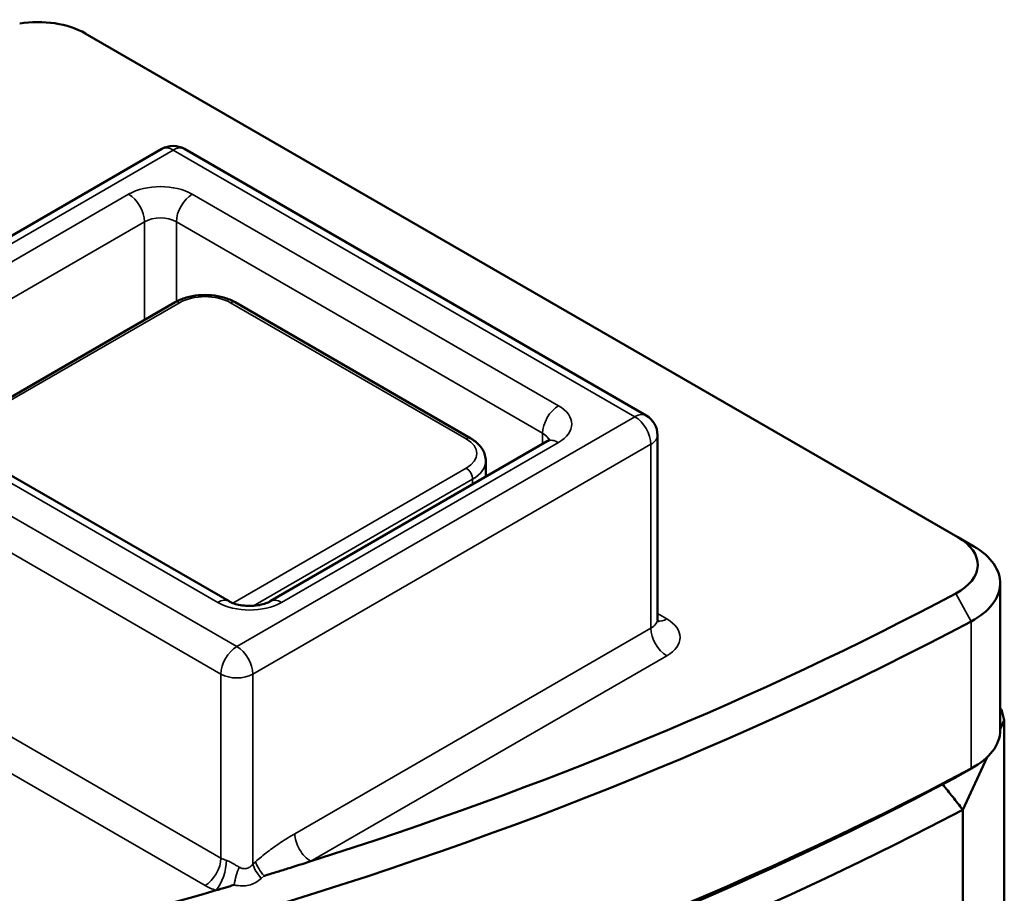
# Model space of a CAD drawing. Header units: millimetres. Extents: x 0 to 14369, y -869 to 2970.
# Tile 582 of 656: x 3911 to 3933, y 1381 to 1400. Entities that reach past the tile are written whole.
import ezdxf

# ---------------------------------------------------------------- set-up
doc = ezdxf.new("R2010")
doc.units = ezdxf.units.MM
doc.header["$LTSCALE"] = 10
doc.layers.add('Sichtbar (ISO)', color=7, linetype='Continuous', lineweight=50)
doc.layers.add('Sichtbar schmal (ISO)', color=7, linetype='Continuous', lineweight=35)

msp = doc.modelspace()

# ---------------------------------------------------------------- linework, layer by layer
at = {"layer": 'Sichtbar (ISO)'}
for p, q in [((3932.032, 1388.781), (3912.658, 1399.967)), ((3914.359, 1397.401), (3905.52, 1392.298)), ((3925.112, 1391.481), (3914.859, 1397.401)), ((3914.651, 1393.997), (3909.5, 1391.024)), ((3921.215, 1390.976), (3915.982, 1393.997)), ((3915.849, 1387.358), (3907.717, 1392.053)), ((3925.362, 1391.048), (3925.362, 1386.966)), ((3922.915, 1390.91), (3916.763, 1387.358)), ((3921.549, 1390.121), (3921.549, 1390.476)), ((3932.032, 1388.781), (3932.385, 1388.577)), ((3932.971, 1387.761), (3932.971, 1384.495)), ((3932.971, 1384.973), (3932.997, 1384.958)), ((3933.062, 1384.716), (3932.997, 1384.958)), ((3932.971, 1384.521), (3933.062, 1384.716)), ((3933.062, 1384.716), (3933.062, 1365.12)), ((3932.14, 1382.73), (3932.681, 1383.896)), ((3932.032, 1383.474), (3932.385, 1383.678)), ((3932.14, 1382.73), (3932.14, 1363.135))]:
    msp.add_line(p, q, dxfattribs=at)
for centre, start, end in [((3914.609, 1396.968), 60, 120), ((3924.862, 1391.048), 0, 60)]:
    msp.add_arc(centre, 0.5, start, end, dxfattribs=at)
for centre, major_axis, start_param, end_param in [((3911.598, 1399.354), (-1.5, 0), 3.926991, 4.979785), ((3930.971, 1388.169), (1.5, 0), 5.456267, 7.068583), ((3930.971, 1387.761), (2, 0), 5.456108, 7.068583), ((3882.225, 1418.762), (73.5, 0), 5.215528, 5.456112), ((3882.225, 1418.354), (-74, 0), 1.76025, 2.314516), ((3930.971, 1384.495), (2, 0), 5.456108, 6.283185), ((3882.225, 1415.088), (-74, 0), 1.760249, 2.314516), ((3882.225, 1414.679), (-73.5, 0), 1.760249, 2.314516), ((3930.971, 1384.086), (-1.5, 0), 2.314516, 2.356194), ((3882.225, 1414.679), (-73.5, 0), 1.452631, 2.309141), ((3882.225, 1414.271), (-74, 0), 1.452631, 2.311126), ((3882.225, 1418.762), (73.5, 0), 4.901838, 5.183131)]:
    msp.add_ellipse(centre, major_axis=major_axis, ratio=0.57735, start_param=start_param, end_param=end_param, dxfattribs=at)
for points, knots in [([(3915.982, 1393.997), (3915.907, 1394.041), (3915.824, 1394.075), (3915.648, 1394.127), (3915.555, 1394.144), (3915.365, 1394.162), (3915.268, 1394.162), (3915.078, 1394.144), (3914.985, 1394.127), (3914.809, 1394.075), (3914.726, 1394.041), (3914.651, 1393.997)], [3.141593, 3.141593, 3.141593, 3.141593, 3.455752, 3.455752, 3.769911, 3.769911, 4.08407, 4.08407, 4.39823, 4.39823, 4.712389, 4.712389, 4.712389, 4.712389]), ([(3921.549, 1390.476), (3921.549, 1390.519), (3921.543, 1390.561), (3921.521, 1390.642), (3921.504, 1390.681), (3921.464, 1390.754), (3921.439, 1390.787), (3921.384, 1390.85), (3921.354, 1390.878), (3921.287, 1390.931), (3921.252, 1390.955), (3921.215, 1390.976)], [2.3561945, 2.3561945, 2.3561945, 2.3561945, 2.5132741, 2.5132741, 2.6703538, 2.6703538, 2.8274334, 2.8274334, 2.984513, 2.984513, 3.1415927, 3.1415927, 3.1415927, 3.1415927]), ([(3922.915, 1390.91), (3922.933, 1390.92), (3922.946, 1390.929), (3922.966, 1390.945), (3922.972, 1390.951), (3922.975, 1390.955), (3922.976, 1390.955), (3922.976, 1390.955)], [4.712389, 4.712389, 4.712389, 4.712389, 4.8694686, 4.8694686, 5.0265482, 5.0265482, 5.0928775, 5.0928775, 5.0928775, 5.0928775]), ([(3915.849, 1387.358), (3915.872, 1387.345), (3915.901, 1387.33), (3915.973, 1387.303), (3916.016, 1387.291), (3916.113, 1387.27), (3916.168, 1387.262), (3916.282, 1387.254), (3916.342, 1387.255), (3916.457, 1387.264), (3916.513, 1387.272), (3916.614, 1387.295), (3916.658, 1387.31), (3916.722, 1387.336), (3916.745, 1387.347), (3916.763, 1387.358)], [3.141593, 3.141593, 3.141593, 3.141593, 3.348316, 3.348316, 3.571778, 3.571778, 3.810832, 3.810832, 4.058807, 4.058807, 4.306471, 4.306471, 4.544135, 4.544135, 4.712389, 4.712389, 4.712389, 4.712389]), ([(3925.38, 1386.895), (3925.38, 1386.895), (3925.379, 1386.896), (3925.375, 1386.903), (3925.371, 1386.912), (3925.364, 1386.935), (3925.362, 1386.95), (3925.362, 1386.966)], [0.3804885, 0.3804885, 0.3804885, 0.3804885, 0.4712389, 0.4712389, 0.6283185, 0.6283185, 0.7853982, 0.7853982, 0.7853982, 0.7853982]), ([(3916.626, 1381.262), (3916.628, 1381.262), (3916.629, 1381.26), (3916.638, 1381.265), (3916.655, 1381.27), (3916.801, 1381.315), (3916.843, 1381.328), (3916.974, 1381.369), (3917.06, 1381.395), (3917.32, 1381.476), (3917.493, 1381.531), (3917.665, 1381.586)], [-0.1441355, -0.1441355, -0.1441355, -0.1441355, -0.1379818, -0.1379818, -0.1033698, -0.1033698, -0.0885849, -0.0885849, -0.0590415, -0.0590415, -0.0000028, -0.0000028, -0.0000028, -0.0000028]), ([(3915.561, 1380.942), (3915.597, 1380.953), (3915.74, 1380.995), (3915.787, 1381.009), (3915.82, 1381.019), (3915.887, 1381.039), (3915.924, 1381.05), (3915.96, 1381.061), (3915.961, 1381.061), (3915.962, 1381.061)], [-0.02879651, -0.02879651, -0.02879651, -0.02879651, -0.02418127, -0.02418127, -0.01210933, -0.01210933, 0, 0, 0.00029711, 0.00029711, 0.00029711, 0.00029711])]:
    msp.add_open_spline(points, degree=3, knots=knots, dxfattribs=at)
msp.add_open_spline([(3932.14, 1382.73), (3932.066, 1382.825), (3931.917, 1383.013), (3931.769, 1383.201), (3931.695, 1383.295)], degree=3, dxfattribs=at)
at = {"layer": 'Sichtbar schmal (ISO)'}
for p, q in [((3914.609, 1397.376), (3905.77, 1392.273)), ((3924.862, 1391.456), (3914.609, 1397.376)), ((3907.467, 1392.844), (3913.619, 1396.396)), ((3915.033, 1396.396), (3923.165, 1391.701)), ((3907.821, 1392.232), (3913.973, 1395.784)), ((3913.973, 1393.606), (3913.973, 1395.784)), ((3914.68, 1395.784), (3922.812, 1391.089)), ((3914.68, 1394.014), (3914.68, 1395.784)), ((3914.751, 1393.987), (3909.558, 1390.99)), ((3921.115, 1390.966), (3915.882, 1393.987)), ((3905.77, 1392.273), (3916.023, 1386.353)), ((3915.599, 1387.333), (3907.467, 1392.028)), ((3905.417, 1391.66), (3915.67, 1385.741)), ((3916.023, 1386.353), (3924.862, 1391.456)), ((3922.812, 1391.089), (3922.812, 1390.85)), ((3916.377, 1385.741), (3925.216, 1390.844)), ((3923.165, 1390.885), (3917.013, 1387.333)), ((3925.216, 1390.844), (3925.216, 1386.761)), ((3915.93, 1387.32), (3921.115, 1390.313)), ((3921.256, 1390.068), (3916.389, 1387.258)), ((3921.256, 1389.952), (3921.256, 1390.068)), ((3905.417, 1387.578), (3915.67, 1381.658)), ((3931.987, 1387.532), (3932.325, 1386.911)), ((3925.569, 1386.966), (3925.362, 1387.085)), ((3905.063, 1386.966), (3915.316, 1381.046)), ((3932.325, 1386.911), (3932.325, 1383.645)), ((3917.312, 1382.198), (3925.216, 1386.761)), ((3917.665, 1381.586), (3925.569, 1386.149)), ((3915.67, 1385.741), (3915.67, 1381.658)), ((3916.377, 1385.741), (3916.377, 1381.518)), ((3931.987, 1383.449), (3932.325, 1383.645)), ((3916.377, 1381.518), (3916.438, 1381.574)), ((3916.565, 1381.206), (3916.626, 1381.262))]:
    msp.add_line(p, q, dxfattribs=at)
for centre, major_axis, ratio, start_param, end_param in [((3914.609, 1396.968), (-0.25, 0.433), 0.57735, 5.497787, 6.283185), ((3914.609, 1396.968), (0.25, 0.433), 0.57735, 0, 0.785398), ((3914.326, 1395.988), (1, 0), 0.57735, 0.785398, 2.356194), ((3913.619, 1395.988), (0.25, -0.433), 0.57735, 0.785398, 2.356194), ((3915.033, 1395.988), (-0.25, -0.433), 0.57735, 3.926991, 5.497787), ((3914.326, 1395.58), (0.5, 0), 0.57735, 0.785398, 2.356194), ((3915.316, 1393.661), (0.8, 0), 0.57735, 0.785398, 2.356194), ((3914.751, 1393.824), (-0.1, 0.173), 0.57735, 5.497787, 6.283185), ((3915.882, 1393.824), (0.1, 0.173), 0.57735, 0, 0.785398), ((3923.165, 1391.293), (-0.25, -0.433), 0.57735, 3.926991, 5.497787), ((3922.458, 1391.293), (1, 0), 0.57735, 5.497787, 7.068583), ((3924.862, 1391.048), (0.25, 0.433), 0.57735, 0, 0.785398), ((3924.862, 1391.048), (0.25, -0.433), 0.57735, 0.785398, 2.356194), ((3922.458, 1390.885), (0.5, 0), 0.57735, 0.167906, 0.785398), ((3924.862, 1391.048), (0.5, 0), 0.57735, 5.497787, 6.283185), ((3921.115, 1390.803), (0.1, 0.173), 0.57735, 0, 0.785398), ((3920.549, 1390.64), (0.8, 0), 0.57735, 5.497787, 7.068583), ((3923.165, 1390.476), (-0.25, 0.433), 0.57735, 5.497787, 6.283185), ((3920.549, 1390.476), (1, 0), 0.57735, 5.497787, 6.283185), ((3921.115, 1390.15), (-0.1, 0.173), 0.57735, 3.926991, 5.497787), ((3915.599, 1386.925), (0.25, 0.433), 0.57735, 0, 0.785398), ((3916.306, 1387.741), (-1, 0), 0.57735, 0.785398, 2.356194), ((3917.013, 1386.925), (-0.25, 0.433), 0.57735, 5.497787, 6.283185), ((3924.862, 1386.966), (0.5, 0), 0.57735, 5.497787, 6.283185), ((3925.569, 1387.374), (-0.25, -0.433), 0.57735, 0.180231, 0.785398), ((3924.862, 1386.557), (1, 0), 0.57735, 5.497787, 7.068583), ((3925.569, 1386.557), (-0.25, 0.433), 0.57735, 0.785398, 2.356194), ((3916.023, 1385.945), (-0.25, -0.433), 0.57735, 3.926991, 5.497787), ((3916.023, 1385.945), (0.25, -0.433), 0.57735, 0.785398, 2.356194), ((3916.023, 1385.945), (0.5, 0), 0.57735, 3.926991, 5.497787), ((3917.665, 1381.994), (-0.25, 0.433), 0.57735, 0.785375, 2.356192), ((3915.316, 1381.454), (0.25, 0.433), 0.57735, 3.926991, 5.497787), ((3915.561, 1381.351), (0.144, 0.479), 0.377655, 3.814835, 5.38563), ((3916.023, 1381.862), (0.5, 0), 0.57735, 3.926991, 4.231542), ((3916.125, 1381.168), (0.118, 0.486), 0.276369, 1.006962, 1.85984), ((3916.73, 1381.314), (-0.338, 0.368), 0.390407, 0.677837, 1.506808), ((3916.792, 1381.37), (-0.338, 0.369), 0.391116, 0.67811, 1.506748), ((3916.023, 1381.454), (1, 0), 0.57735, 3.926991, 4.231545)]:
    msp.add_ellipse(centre, major_axis=major_axis, ratio=ratio, start_param=start_param, end_param=end_param, dxfattribs=at)
for points, knots in [([(3916.438, 1381.574), (3916.521, 1381.65), (3916.609, 1381.723), (3916.702, 1381.794), (3916.794, 1381.864), (3916.891, 1381.933), (3916.993, 1382.001), (3917.094, 1382.068), (3917.201, 1382.134), (3917.312, 1382.198)], [0.0000224, 0.0000224, 0.0000224, 0.0000224, 0.3333333, 0.3333333, 0.3333333, 0.6666667, 0.6666667, 0.6666667, 1, 1, 1, 1]), ([(3915.792, 1381.607), (3915.808, 1381.602), (3915.824, 1381.596), (3915.841, 1381.588), (3915.858, 1381.58), (3915.875, 1381.571), (3915.894, 1381.561), (3915.912, 1381.551), (3915.931, 1381.541), (3915.95, 1381.529), (3915.97, 1381.517), (3915.99, 1381.505), (3916.01, 1381.493), (3916.031, 1381.48), (3916.052, 1381.468), (3916.074, 1381.456)], [0.0000001, 0.0000001, 0.0000001, 0.0000001, 0.2, 0.2, 0.2, 0.4, 0.4, 0.4, 0.6, 0.6, 0.6, 0.8, 0.8, 0.8, 1, 1, 1, 1]), ([(3916.074, 1381.456), (3916.104, 1381.439), (3916.133, 1381.429), (3916.161, 1381.424), (3916.188, 1381.42), (3916.213, 1381.42), (3916.238, 1381.425), (3916.262, 1381.43), (3916.285, 1381.439), (3916.309, 1381.455), (3916.332, 1381.47), (3916.355, 1381.491), (3916.377, 1381.518)], [0.0000403, 0.0000403, 0.0000403, 0.0000403, 0.25, 0.25, 0.25, 0.5, 0.5, 0.5, 0.75, 0.75, 0.75, 0.9999991, 0.9999991, 0.9999991, 0.9999991]), ([(3915.962, 1381.061), (3916.023, 1381.046), (3916.08, 1381.04), (3916.135, 1381.039), (3916.189, 1381.039), (3916.24, 1381.045), (3916.288, 1381.056), (3916.337, 1381.068), (3916.384, 1381.085), (3916.43, 1381.11), (3916.476, 1381.134), (3916.522, 1381.166), (3916.565, 1381.206)], [0.000012, 0.000012, 0.000012, 0.000012, 0.25, 0.25, 0.25, 0.5, 0.5, 0.5, 0.75, 0.75, 0.75, 0.9999991, 0.9999991, 0.9999991, 0.9999991])]:
    msp.add_open_spline(points, degree=3, knots=knots, dxfattribs=at)

doc.saveas('drawing.dxf')
